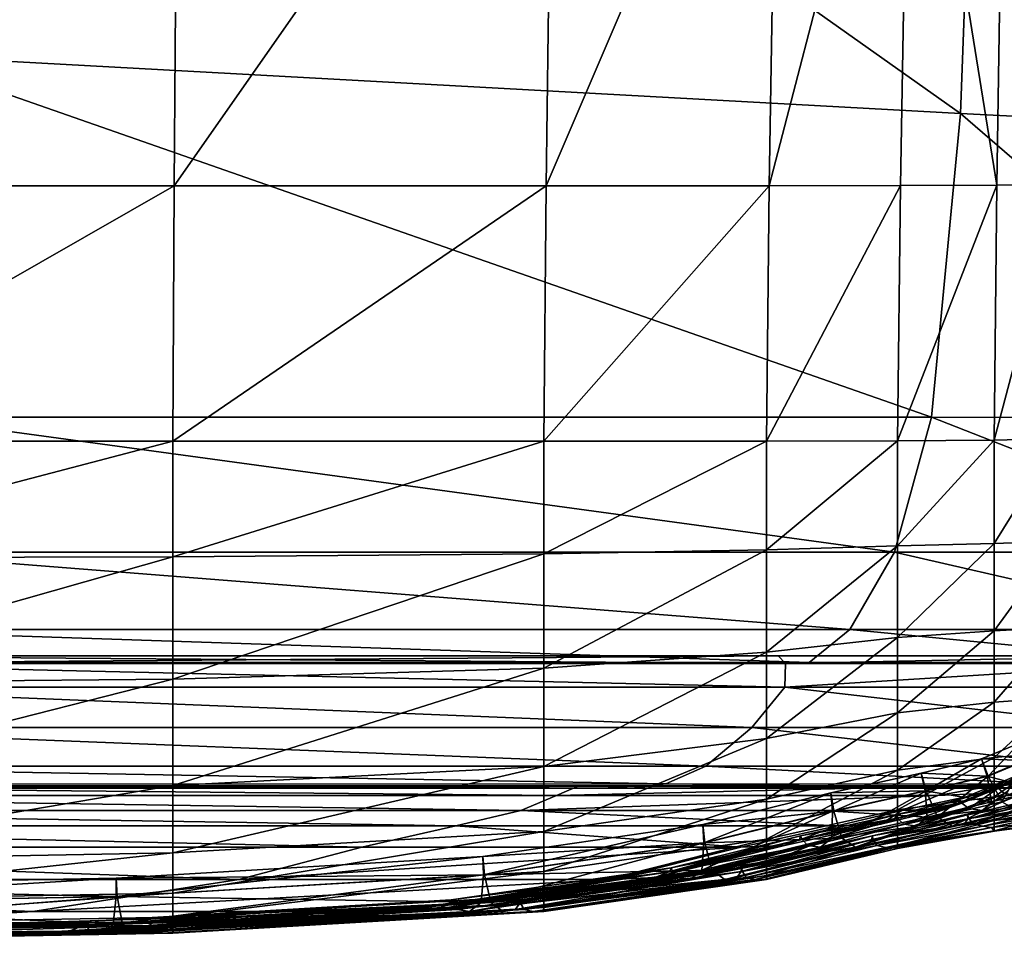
# Model space of a CAD drawing. Header units: millimetres. Extents: x 2387 to 13955, y -4964 to 364.
# Tile 697 of 1056: x 2495 to 2517, y -365 to -345. Entities that reach past the tile are written whole.
import ezdxf

# ---------------------------------------------------------------- set-up
doc = ezdxf.new("R2010")
doc.units = ezdxf.units.MM
doc.header["$MEASUREMENT"] = 0
doc.layers.add('Predefinito', color=7, linetype='Continuous', true_color=0x000000)

# ---------------------------------------------------------------- blocks, each defined once
blk = doc.blocks.new('Blocco 09')
at = {"layer": 'Predefinito'}
for points in [[(-921.744, -595.86, 558.749), (-919.691, -612.947, 544.564), (-895.737, -614.261, 469.967)], [(-895.737, -614.261, 469.967), (-895.247, -601.114, 473.503), (-921.744, -595.86, 558.749)], [(-895.247, -601.114, 473.503), (-895.737, -614.261, 469.967), (-887.032, -614.699, 440.649)], [(-887.032, -614.699, 440.649), (-886.151, -602.865, 440.638), (-895.247, -601.114, 473.503)], [(-913.329, -603.706, 12.172), (-913.417, -615.883, 12.262), (-923.453, -615.883, 12.262)], [(-923.453, -615.883, 12.262), (-923.446, -603.706, 12.172), (-913.329, -603.706, 12.172)], [(-913.417, -615.883, 12.262), (-913.329, -603.706, 12.172), (-904.898, -603.706, 12.172)], [(-904.898, -603.706, 12.172), (-905.054, -615.883, 12.262), (-913.417, -615.883, 12.262)], [(-899.839, -603.706, 12.172), (-900.036, -615.883, 12.262), (-905.054, -615.883, 12.262)], [(-905.054, -615.883, 12.262), (-904.898, -603.706, 12.172), (-899.839, -603.706, 12.172)], [(-900.036, -615.883, 12.262), (-899.839, -603.706, 12.172), (-896.876, -603.705, 12.211)], [(-896.876, -603.705, 12.211), (-897.083, -615.88, 12.296), (-900.036, -615.883, 12.262)], [(-894.916, -615.871, 12.4), (-897.083, -615.88, 12.296), (-896.876, -603.705, 12.211)], [(-896.876, -603.705, 12.211), (-894.73, -603.701, 12.329), (-894.916, -615.871, 12.4)], [(-893.458, -615.856, 12.572), (-894.916, -615.871, 12.4), (-894.73, -603.701, 12.329)], [(-919.691, -612.947, 544.564), (-919.496, -621.091, 539.929), (-896.39, -621.091, 468.812)], [(-896.39, -621.091, 468.812), (-895.737, -614.261, 469.967), (-919.691, -612.947, 544.564)], [(-895.737, -614.261, 469.967), (-896.39, -621.091, 468.812), (-887.815, -621.092, 440.652)], [(-887.815, -621.092, 440.652), (-887.032, -614.699, 440.649), (-895.737, -614.261, 469.967)], [(-913.417, -615.883, 12.262), (-913.447, -621.625, 12.532), (-923.456, -621.625, 12.532)], [(-923.456, -621.625, 12.532), (-923.453, -615.883, 12.262), (-913.417, -615.883, 12.262)], [(-913.447, -621.625, 12.532), (-913.417, -615.883, 12.262), (-905.054, -615.883, 12.262)], [(-905.054, -615.883, 12.262), (-905.106, -621.625, 12.532), (-913.447, -621.625, 12.532)], [(-900.036, -615.883, 12.262), (-900.101, -621.625, 12.532), (-905.106, -621.625, 12.532)], [(-905.106, -621.625, 12.532), (-905.054, -615.883, 12.262), (-900.036, -615.883, 12.262)], [(-900.101, -621.625, 12.532), (-900.036, -615.883, 12.262), (-897.083, -615.88, 12.296)], [(-897.083, -615.88, 12.296), (-897.152, -621.619, 12.563), (-900.101, -621.625, 12.532)], [(-894.916, -615.871, 12.4), (-894.978, -621.601, 12.654), (-897.152, -621.619, 12.563)], [(-897.152, -621.619, 12.563), (-897.083, -615.88, 12.296), (-894.916, -615.871, 12.4)], [(-894.978, -621.601, 12.654), (-894.916, -615.871, 12.4), (-893.458, -615.856, 12.572)], [(-893.458, -615.856, 12.572), (-893.51, -621.57, 12.811), (-894.978, -621.601, 12.654)], [(-919.496, -621.091, 539.929), (-920.322, -624.12, 540.045), (-897.217, -624.12, 468.841)], [(-897.217, -624.12, 468.841), (-896.39, -621.091, 468.812), (-919.496, -621.091, 539.929)], [(-896.39, -621.091, 468.812), (-897.217, -624.12, 468.841), (-888.642, -624.121, 440.653)], [(-888.642, -624.121, 440.653), (-887.815, -621.092, 440.652), (-896.39, -621.091, 468.812)], [(-894.978, -623.928, 13.18), (-894.978, -621.601, 12.654), (-893.51, -621.57, 12.811)], [(-893.51, -621.57, 12.811), (-893.51, -623.876, 13.322), (-894.978, -623.928, 13.18)], [(-913.447, -621.625, 12.532), (-913.447, -624.225, 13.073), (-923.456, -624.247, 13.073)], [(-923.456, -624.247, 13.073), (-923.456, -621.625, 12.532), (-913.447, -621.625, 12.532)], [(-913.447, -624.225, 13.073), (-913.447, -621.625, 12.532), (-905.106, -621.625, 12.532)], [(-905.106, -621.625, 12.532), (-905.106, -624.164, 13.073), (-913.447, -624.225, 13.073)], [(-900.101, -621.625, 12.532), (-900.101, -624.073, 13.073), (-905.106, -624.164, 13.073)], [(-905.106, -624.164, 13.073), (-905.106, -621.625, 12.532), (-900.101, -621.625, 12.532)], [(-900.101, -624.073, 13.073), (-900.101, -621.625, 12.532), (-897.152, -621.619, 12.563)], [(-897.152, -621.619, 12.563), (-897.152, -623.984, 13.1), (-900.101, -624.073, 13.073)], [(-894.978, -621.601, 12.654), (-894.978, -623.928, 13.18), (-897.152, -623.984, 13.1)], [(-897.152, -623.984, 13.1), (-897.152, -621.619, 12.563), (-894.978, -621.601, 12.654)], [(-900.101, -626.372, 13.974), (-900.101, -624.073, 13.073), (-897.152, -623.984, 13.1)], [(-897.152, -623.984, 13.1), (-897.152, -626.041, 13.997), (-900.101, -626.372, 13.974)], [(-894.978, -623.928, 13.18), (-894.978, -625.892, 14.068), (-897.152, -626.041, 13.997)], [(-897.152, -626.041, 13.997), (-897.152, -623.984, 13.1), (-894.978, -623.928, 13.18)], [(-894.978, -625.892, 14.068), (-894.978, -623.928, 13.18), (-893.51, -623.876, 13.322)], [(-893.51, -623.876, 13.322), (-893.51, -625.813, 14.192), (-894.978, -625.892, 14.068)], [(-913.447, -624.225, 13.073), (-913.447, -626.977, 13.974), (-923.456, -627.068, 13.974)], [(-923.456, -627.068, 13.974), (-923.456, -624.247, 13.073), (-913.447, -624.225, 13.073)], [(-920.322, -624.12, 540.045), (-921.332, -625.864, 540.111), (-898.226, -625.864, 468.858)], [(-898.226, -625.864, 468.858), (-897.217, -624.12, 468.841), (-920.322, -624.12, 540.045)], [(-913.447, -626.977, 13.974), (-913.447, -624.225, 13.073), (-905.106, -624.164, 13.073)], [(-905.106, -624.164, 13.073), (-905.106, -626.734, 13.974), (-913.447, -626.977, 13.974)], [(-900.101, -624.073, 13.073), (-900.101, -626.372, 13.974), (-905.106, -626.734, 13.974)], [(-905.106, -626.734, 13.974), (-905.106, -624.164, 13.073), (-900.101, -624.073, 13.073)], [(-897.217, -624.12, 468.841), (-898.226, -625.864, 468.858), (-889.651, -625.865, 440.653)], [(-889.651, -625.865, 440.653), (-888.642, -624.121, 440.653), (-897.217, -624.12, 468.841)], [(-921.332, -625.864, 540.111), (-922.244, -626.605, 540.13), (-899.138, -626.605, 468.849)], [(-899.138, -626.605, 468.849), (-898.226, -625.864, 468.858), (-921.332, -625.864, 540.111)], [(-898.226, -625.864, 468.858), (-899.138, -626.605, 468.849), (-890.562, -626.607, 440.637)], [(-890.562, -626.607, 440.637), (-889.651, -625.865, 440.653), (-898.226, -625.864, 468.858)], [(-894.978, -625.892, 14.068), (-894.978, -627.494, 15.314), (-897.152, -627.738, 15.255)], [(-897.152, -627.738, 15.255), (-897.152, -626.041, 13.997), (-894.978, -625.892, 14.068)], [(-894.978, -627.494, 15.314), (-894.978, -625.892, 14.068), (-893.51, -625.813, 14.192)], [(-893.51, -625.813, 14.192), (-893.51, -627.39, 15.418), (-894.978, -627.494, 15.314)], [(-900.101, -628.311, 15.236), (-900.101, -626.372, 13.974), (-897.152, -626.041, 13.997)], [(-897.152, -626.041, 13.997), (-897.152, -627.738, 15.255), (-900.101, -628.311, 15.236)], [(-922.775, -626.625, 540.103), (-922.946, -626.454, 540.078), (-899.838, -626.456, 468.771)], [(-922.946, -626.454, 540.078), (-922.775, -626.625, 540.103), (-899.668, -626.626, 468.803)], [(-899.668, -626.626, 468.803), (-899.838, -626.456, 468.771), (-922.946, -626.454, 540.078)], [(-899.838, -626.456, 468.771), (-899.668, -626.626, 468.803), (-922.775, -626.625, 540.103)], [(-900.101, -626.372, 13.974), (-900.101, -628.311, 15.236), (-905.106, -628.944, 15.236)], [(-905.106, -628.944, 15.236), (-905.106, -626.734, 13.974), (-900.101, -626.372, 13.974)], [(-899.668, -626.626, 468.803), (-899.838, -626.456, 468.771), (-891.263, -626.457, 440.557)], [(-891.263, -626.457, 440.557), (-899.838, -626.456, 468.771), (-899.668, -626.626, 468.803)], [(-891.263, -626.457, 440.557), (-891.093, -626.627, 440.589), (-899.668, -626.626, 468.803)], [(-899.668, -626.626, 468.803), (-891.093, -626.627, 440.589), (-891.263, -626.457, 440.557)], [(-922.775, -626.625, 540.103), (-922.794, -627.156, 540.151), (-899.688, -627.156, 468.855)], [(-922.244, -626.605, 540.13), (-922.775, -626.625, 540.103), (-899.668, -626.626, 468.803)], [(-899.688, -627.156, 468.855), (-899.668, -626.626, 468.803), (-922.775, -626.625, 540.103)], [(-899.668, -626.626, 468.803), (-899.138, -626.605, 468.849), (-922.244, -626.605, 540.13)], [(-891.093, -626.627, 440.589), (-899.668, -626.626, 468.803), (-899.688, -627.156, 468.855)], [(-899.688, -627.156, 468.855), (-891.113, -627.158, 440.637), (-891.093, -626.627, 440.589)], [(-899.138, -626.605, 468.849), (-899.668, -626.626, 468.803), (-891.093, -626.627, 440.589)], [(-891.093, -626.627, 440.589), (-890.562, -626.607, 440.637), (-899.138, -626.605, 468.849)], [(-913.447, -629.369, 15.236), (-913.447, -626.977, 13.974), (-905.106, -626.734, 13.974)], [(-905.106, -626.734, 13.974), (-905.106, -628.944, 15.236), (-913.447, -629.369, 15.236)], [(-913.447, -626.977, 13.974), (-913.447, -629.369, 15.236), (-923.456, -629.529, 15.236)], [(-923.456, -629.529, 15.236), (-923.456, -627.068, 13.974), (-913.447, -626.977, 13.974)], [(-922.794, -627.156, 540.151), (-923.535, -628.067, 540.195), (-900.429, -628.067, 468.879)], [(-900.429, -628.067, 468.879), (-899.688, -627.156, 468.855), (-922.794, -627.156, 540.151)], [(-899.688, -627.156, 468.855), (-900.429, -628.067, 468.879), (-891.854, -628.069, 440.654)], [(-891.854, -628.069, 440.654), (-891.113, -627.158, 440.637), (-899.688, -627.156, 468.855)], [(-894.978, -627.494, 15.314), (-894.978, -628.741, 16.917), (-897.152, -629.022, 16.873)], [(-897.152, -629.022, 16.873), (-897.152, -627.738, 15.255), (-894.978, -627.494, 15.314)], [(-894.978, -628.741, 16.917), (-894.978, -627.494, 15.314), (-893.51, -627.39, 15.418)], [(-893.51, -627.39, 15.418), (-893.51, -628.616, 16.996), (-894.978, -628.741, 16.917)], [(-900.101, -629.678, 16.858), (-900.101, -628.311, 15.236), (-897.152, -627.738, 15.255)], [(-897.152, -627.738, 15.255), (-897.152, -629.022, 16.873), (-900.101, -629.678, 16.858)], [(-923.535, -628.067, 540.195), (-924.57, -628.935, 540.228), (-901.464, -628.935, 468.887)], [(-901.464, -628.935, 468.887), (-900.429, -628.067, 468.879), (-923.535, -628.067, 540.195)], [(-900.429, -628.067, 468.879), (-901.464, -628.935, 468.887), (-892.889, -628.937, 440.654)], [(-892.889, -628.937, 440.654), (-891.854, -628.069, 440.654), (-900.429, -628.067, 468.879)], [(-900.101, -628.311, 15.236), (-900.101, -629.678, 16.858), (-905.106, -630.402, 16.858)], [(-905.106, -630.402, 16.858), (-905.106, -628.944, 15.236), (-900.101, -628.311, 15.236)], [(-895.263, -628.77, 426.632), (-894.412, -628.418, 426.633), (-894.304, -628.811, 426.753)], [(-894.412, -628.418, 426.633), (-895.263, -628.77, 426.632), (-895.115, -629.158, 426.543)], [(-895.115, -629.158, 426.543), (-894.279, -628.812, 426.543), (-894.412, -628.418, 426.633)], [(-894.978, -629.628, 18.88), (-894.978, -628.741, 16.917), (-893.51, -628.616, 16.996)], [(-893.51, -628.616, 16.996), (-893.51, -629.487, 18.933), (-894.978, -629.628, 18.88)], [(-894.978, -628.741, 16.917), (-894.978, -629.628, 18.88), (-897.152, -629.92, 18.851)], [(-897.152, -629.92, 18.851), (-897.152, -629.022, 16.873), (-894.978, -628.741, 16.917)], [(-895.263, -628.77, 426.632), (-896.621, -629.093, 426.646), (-896.508, -629.49, 426.553)], [(-896.621, -629.093, 426.646), (-895.263, -628.77, 426.632), (-895.139, -629.158, 426.754)], [(-896.508, -629.49, 426.553), (-895.115, -629.158, 426.543), (-895.263, -628.77, 426.632)], [(-894.304, -628.811, 426.753), (-895.139, -629.158, 426.754), (-895.263, -628.77, 426.632)], [(-895.139, -629.158, 426.754), (-894.304, -628.811, 426.753), (-894.225, -629.401, 427.646)], [(-894.279, -628.812, 426.543), (-895.115, -629.158, 426.543), (-894.809, -629.74, 425.695)], [(-894.809, -629.74, 425.695), (-893.996, -629.402, 425.692), (-894.279, -628.812, 426.543)], [(-924.57, -628.935, 540.228), (-925.473, -629.336, 540.243), (-902.363, -629.335, 468.891)], [(-902.363, -629.335, 468.891), (-901.464, -628.935, 468.887), (-924.57, -628.935, 540.228)], [(-913.447, -630.887, 16.858), (-913.447, -629.369, 15.236), (-905.106, -628.944, 15.236)], [(-905.106, -628.944, 15.236), (-905.106, -630.402, 16.858), (-913.447, -630.887, 16.858)], [(-901.464, -628.935, 468.887), (-902.363, -629.335, 468.891), (-893.789, -629.337, 440.655)], [(-893.789, -629.337, 440.655), (-892.889, -628.937, 440.654), (-901.464, -628.935, 468.887)], [(-900.101, -630.579, 18.841), (-900.101, -629.678, 16.858), (-897.152, -629.022, 16.873)], [(-897.152, -629.022, 16.873), (-897.152, -629.92, 18.851), (-900.101, -630.579, 18.841)], [(-896.621, -629.093, 426.646), (-898.654, -629.536, 426.664), (-898.587, -629.943, 426.565)], [(-898.654, -629.536, 426.664), (-896.621, -629.093, 426.646), (-896.532, -629.49, 426.763)], [(-898.587, -629.943, 426.565), (-896.508, -629.49, 426.553), (-896.621, -629.093, 426.646)], [(-895.139, -629.158, 426.754), (-896.532, -629.49, 426.763), (-896.621, -629.093, 426.646)], [(-925.473, -629.336, 540.243), (-926.242, -629.431, 540.246), (-903.13, -629.43, 468.89)], [(-903.13, -629.43, 468.89), (-902.363, -629.335, 468.891), (-925.473, -629.336, 540.243)], [(-902.363, -629.335, 468.891), (-903.13, -629.43, 468.89), (-894.556, -629.432, 440.653)], [(-894.556, -629.432, 440.653), (-893.789, -629.337, 440.655), (-902.363, -629.335, 468.891)], [(-896.532, -629.49, 426.763), (-895.139, -629.158, 426.754), (-895.038, -629.739, 427.65)], [(-895.115, -629.158, 426.543), (-896.508, -629.49, 426.553), (-896.255, -630.084, 425.699)], [(-896.255, -630.084, 425.699), (-894.809, -629.74, 425.695), (-895.115, -629.158, 426.543)], [(-896.244, -629.593, 440.646), (-895.264, -629.552, 435.59), (-894.758, -629.334, 435.587)], [(-894.758, -629.334, 435.587), (-895.741, -629.375, 440.642), (-896.244, -629.593, 440.646)], [(-895.192, -629.383, 440.647), (-895.741, -629.375, 440.642), (-894.758, -629.334, 435.587)], [(-894.758, -629.334, 435.587), (-895.264, -629.552, 435.59), (-894.947, -629.428, 433.777)], [(-894.758, -629.334, 435.587), (-894.207, -629.341, 435.592), (-895.192, -629.383, 440.647)], [(-894.556, -629.432, 440.653), (-895.192, -629.383, 440.647), (-894.207, -629.341, 435.592)], [(-894.225, -629.401, 427.646), (-895.038, -629.739, 427.65), (-895.139, -629.158, 426.754)], [(-894.947, -629.428, 433.777), (-894.429, -629.206, 433.776), (-894.758, -629.334, 435.587)], [(-894.429, -629.206, 433.776), (-894.947, -629.428, 433.777), (-894.94, -629.345, 433.588)], [(-894.94, -629.345, 433.588), (-894.413, -629.121, 433.589), (-894.429, -629.206, 433.776)], [(-894.413, -629.121, 433.589), (-894.94, -629.345, 433.588), (-894.889, -629.428, 433.407)], [(-894.889, -629.428, 433.407), (-894.371, -629.206, 433.407), (-894.413, -629.121, 433.589)], [(-894.371, -629.206, 433.407), (-894.889, -629.428, 433.407), (-894.742, -629.553, 432.482)], [(-894.207, -629.341, 435.592), (-894.758, -629.334, 435.587), (-894.429, -629.206, 433.776)], [(-927.421, -629.374, 540.237), (-927.921, -629.591, 540.248), (-904.819, -629.592, 468.885)], [(-926.876, -629.382, 540.24), (-927.421, -629.374, 540.237), (-904.316, -629.374, 468.879)], [(-904.819, -629.592, 468.885), (-904.316, -629.374, 468.879), (-927.421, -629.374, 540.237)], [(-904.316, -629.374, 468.879), (-903.767, -629.382, 468.883), (-926.876, -629.382, 540.24)], [(-926.242, -629.431, 540.246), (-926.876, -629.382, 540.24), (-903.767, -629.382, 468.883)], [(-903.767, -629.382, 468.883), (-903.13, -629.43, 468.89), (-926.242, -629.431, 540.246)], [(-913.447, -629.369, 15.236), (-913.447, -630.887, 16.858), (-923.456, -631.07, 16.858)], [(-923.456, -631.07, 16.858), (-923.456, -629.529, 15.236), (-913.447, -629.369, 15.236)], [(-895.741, -629.375, 440.642), (-904.316, -629.374, 468.879), (-904.819, -629.592, 468.885)], [(-904.819, -629.592, 468.885), (-896.244, -629.593, 440.646), (-895.741, -629.375, 440.642)], [(-903.767, -629.382, 468.883), (-904.316, -629.374, 468.879), (-895.741, -629.375, 440.642)], [(-895.741, -629.375, 440.642), (-895.192, -629.383, 440.647), (-903.767, -629.382, 468.883)], [(-903.13, -629.43, 468.89), (-903.767, -629.382, 468.883), (-895.192, -629.383, 440.647)], [(-895.192, -629.383, 440.647), (-894.556, -629.432, 440.653), (-903.13, -629.43, 468.89)], [(-901.508, -630.657, 426.783), (-901.531, -630.245, 426.673), (-898.654, -629.536, 426.664)], [(-898.587, -629.943, 426.565), (-898.654, -629.536, 426.664), (-901.531, -630.245, 426.673)], [(-898.654, -629.536, 426.664), (-898.612, -629.943, 426.775), (-901.508, -630.657, 426.783)], [(-896.532, -629.49, 426.763), (-898.612, -629.943, 426.775), (-898.654, -629.536, 426.664)], [(-898.612, -629.943, 426.775), (-896.532, -629.49, 426.763), (-896.483, -630.084, 427.653)], [(-896.508, -629.49, 426.553), (-898.587, -629.943, 426.565), (-898.405, -630.555, 425.702)], [(-898.405, -630.555, 425.702), (-896.255, -630.084, 425.699), (-896.508, -629.49, 426.553)], [(-895.264, -629.552, 435.59), (-896.244, -629.593, 440.646), (-897.052, -629.93, 440.653)], [(-897.052, -629.93, 440.653), (-896.072, -629.889, 435.596), (-895.264, -629.552, 435.59)], [(-895.038, -629.739, 427.65), (-896.483, -630.084, 427.653), (-896.532, -629.49, 426.763)], [(-895.264, -629.552, 435.59), (-896.072, -629.889, 435.596), (-895.76, -629.767, 433.781)], [(-895.76, -629.767, 433.781), (-894.947, -629.428, 433.777), (-895.264, -629.552, 435.59)], [(-894.947, -629.428, 433.777), (-895.76, -629.767, 433.781), (-895.756, -629.685, 433.592)], [(-895.756, -629.685, 433.592), (-894.94, -629.345, 433.588), (-894.947, -629.428, 433.777)], [(-894.94, -629.345, 433.588), (-895.756, -629.685, 433.592), (-895.702, -629.767, 433.412)], [(-895.702, -629.767, 433.412), (-894.889, -629.428, 433.407), (-894.94, -629.345, 433.588)], [(-894.889, -629.428, 433.407), (-895.702, -629.767, 433.412), (-895.55, -629.89, 432.487)], [(-895.55, -629.89, 432.487), (-894.742, -629.553, 432.482), (-894.889, -629.428, 433.407)], [(-894.742, -629.553, 432.482), (-895.55, -629.89, 432.487), (-895.251, -629.932, 430.063)], [(-895.251, -629.932, 430.063), (-894.445, -629.596, 430.059), (-894.742, -629.553, 432.482)], [(-895.038, -629.739, 427.65), (-894.225, -629.401, 427.646), (-894.445, -629.596, 430.059)], [(-894.978, -630.154, 21.208), (-894.978, -629.628, 18.88), (-893.51, -629.487, 18.933)], [(-893.51, -629.487, 18.933), (-893.51, -629.998, 21.239), (-894.978, -630.154, 21.208)], [(-893.996, -629.402, 425.692), (-894.809, -629.74, 425.695), (-894.459, -629.935, 423.297)], [(-927.921, -629.591, 540.248), (-928.727, -629.928, 540.264), (-905.627, -629.929, 468.895)], [(-905.627, -629.929, 468.895), (-904.819, -629.592, 468.885), (-927.921, -629.591, 540.248)], [(-896.244, -629.593, 440.646), (-904.819, -629.592, 468.885), (-905.627, -629.929, 468.895)], [(-905.627, -629.929, 468.895), (-897.052, -629.93, 440.653), (-896.244, -629.593, 440.646)], [(-900.101, -629.678, 16.858), (-900.101, -630.579, 18.841), (-905.106, -631.303, 18.841)], [(-905.106, -631.303, 18.841), (-905.106, -630.402, 16.858), (-900.101, -629.678, 16.858)], [(-897.207, -630.113, 433.786), (-895.76, -629.767, 433.781), (-896.072, -629.889, 435.596)], [(-895.76, -629.767, 433.781), (-897.207, -630.113, 433.786), (-897.195, -630.029, 433.597)], [(-897.195, -630.029, 433.597), (-895.756, -629.685, 433.592), (-895.76, -629.767, 433.781)], [(-895.756, -629.685, 433.592), (-897.195, -630.029, 433.597), (-897.149, -630.113, 433.416)], [(-894.978, -629.628, 18.88), (-894.978, -630.154, 21.208), (-897.152, -630.457, 21.19)], [(-897.152, -630.457, 21.19), (-897.152, -629.92, 18.851), (-894.978, -629.628, 18.88)], [(-897.149, -630.113, 433.416), (-895.702, -629.767, 433.412), (-895.756, -629.685, 433.592)], [(-895.702, -629.767, 433.412), (-897.149, -630.113, 433.416), (-897.008, -630.239, 432.489)], [(-897.008, -630.239, 432.489), (-895.55, -629.89, 432.487), (-895.702, -629.767, 433.412)], [(-896.483, -630.084, 427.653), (-895.038, -629.739, 427.65), (-895.251, -629.932, 430.063)], [(-894.809, -629.74, 425.695), (-896.255, -630.084, 425.699), (-895.923, -630.283, 423.299)], [(-895.923, -630.283, 423.299), (-894.459, -629.935, 423.297), (-894.809, -629.74, 425.695)], [(-895.576, -630.032, 419.751), (-894.134, -629.69, 419.748), (-894.124, -629.772, 419.935)], [(-894.134, -629.69, 419.748), (-895.576, -630.032, 419.751), (-895.544, -630.116, 419.568)], [(-894.124, -629.772, 419.935), (-895.573, -630.116, 419.938), (-895.576, -630.032, 419.751)], [(-895.573, -630.116, 419.938), (-894.124, -629.772, 419.935), (-894.19, -629.895, 420.871)], [(-895.544, -630.116, 419.568), (-894.095, -629.772, 419.566), (-894.134, -629.69, 419.748)], [(-894.095, -629.772, 419.566), (-895.544, -630.116, 419.568), (-895.442, -630.242, 417.731)], [(-895.442, -630.242, 417.731), (-893.981, -629.897, 417.729), (-894.095, -629.772, 419.566)], [(-894.445, -629.596, 430.059), (-895.251, -629.932, 430.063), (-895.038, -629.739, 427.65)], [(-928.727, -629.928, 540.264), (-930.189, -630.279, 540.279), (-907.087, -630.28, 468.9)], [(-907.087, -630.28, 468.9), (-905.627, -629.929, 468.895), (-928.727, -629.928, 540.264)], [(-905.627, -629.929, 468.895), (-907.087, -630.28, 468.9), (-898.512, -630.28, 440.655)], [(-898.512, -630.28, 440.655), (-897.052, -629.93, 440.653), (-905.627, -629.929, 468.895)], [(-901.555, -631.274, 427.662), (-901.508, -630.657, 426.783), (-898.612, -629.943, 426.775)], [(-898.612, -629.943, 426.775), (-898.632, -630.555, 427.657), (-901.555, -631.274, 427.662)], [(-901.531, -630.245, 426.673), (-901.484, -630.657, 426.573), (-898.587, -629.943, 426.565)], [(-898.405, -630.555, 425.702), (-898.587, -629.943, 426.565), (-901.484, -630.657, 426.573)], [(-900.101, -631.12, 21.184), (-900.101, -630.579, 18.841), (-897.152, -629.92, 18.851)], [(-897.152, -629.92, 18.851), (-897.152, -630.457, 21.19), (-900.101, -631.12, 21.184)], [(-896.483, -630.084, 427.653), (-898.632, -630.555, 427.657), (-898.612, -629.943, 426.775)], [(-897.052, -629.93, 440.653), (-898.512, -630.28, 440.655), (-897.53, -630.238, 435.599)], [(-897.53, -630.238, 435.599), (-896.072, -629.889, 435.596), (-897.052, -629.93, 440.653)], [(-896.072, -629.889, 435.596), (-897.53, -630.238, 435.599), (-897.207, -630.113, 433.786)], [(-895.55, -629.89, 432.487), (-897.008, -630.239, 432.489), (-896.714, -630.281, 430.065)], [(-896.714, -630.281, 430.065), (-895.251, -629.932, 430.063), (-895.55, -629.89, 432.487)], [(-895.251, -629.932, 430.063), (-896.714, -630.281, 430.065), (-896.483, -630.084, 427.653)], [(-894.459, -629.935, 423.297), (-895.923, -630.283, 423.299), (-895.65, -630.241, 420.872)], [(-895.65, -630.241, 420.872), (-894.19, -629.895, 420.871), (-894.459, -629.935, 423.297)], [(-894.19, -629.895, 420.871), (-895.65, -630.241, 420.872), (-895.573, -630.116, 419.938)], [(-893.767, -629.942, 412.582), (-893.981, -629.897, 417.729), (-895.442, -630.242, 417.731)], [(-895.442, -630.242, 417.731), (-895.232, -630.287, 412.583), (-893.767, -629.942, 412.582)], [(-893.57, -629.994, 359.723), (-893.767, -629.942, 412.582), (-895.232, -630.287, 412.583)], [(-895.232, -630.287, 412.583), (-895.036, -630.315, 359.722), (-893.57, -629.994, 359.723)], [(-893.507, -630.138, 214.754), (-893.57, -629.994, 359.723), (-895.036, -630.315, 359.722)], [(-894.976, -630.387, 70.847), (-894.978, -630.154, 21.208), (-893.51, -629.998, 21.239)], [(-893.51, -629.998, 21.239), (-893.51, -630.199, 70.862), (-894.976, -630.387, 70.847)], [(-899.355, -630.586, 433.791), (-897.207, -630.113, 433.786), (-897.53, -630.238, 435.599)], [(-897.207, -630.113, 433.786), (-899.355, -630.586, 433.791), (-899.334, -630.5, 433.604)], [(-899.334, -630.5, 433.604), (-897.195, -630.029, 433.597), (-897.207, -630.113, 433.786)], [(-897.195, -630.029, 433.597), (-899.334, -630.5, 433.604), (-899.297, -630.586, 433.421)], [(-899.297, -630.586, 433.421), (-897.149, -630.113, 433.416), (-897.195, -630.029, 433.597)], [(-897.149, -630.113, 433.416), (-899.297, -630.586, 433.421), (-899.172, -630.716, 432.491)], [(-899.172, -630.716, 432.491), (-897.008, -630.239, 432.489), (-897.149, -630.113, 433.416)], [(-898.632, -630.555, 427.657), (-896.483, -630.084, 427.653), (-896.714, -630.281, 430.065)], [(-896.255, -630.084, 425.699), (-898.405, -630.555, 425.702), (-898.098, -630.759, 423.299)], [(-898.098, -630.759, 423.299), (-895.923, -630.283, 423.299), (-896.255, -630.084, 425.699)], [(-897.731, -630.587, 419.94), (-895.573, -630.116, 419.938), (-895.65, -630.241, 420.872)], [(-895.573, -630.116, 419.938), (-897.731, -630.587, 419.94), (-897.724, -630.501, 419.754)], [(-897.724, -630.501, 419.754), (-895.576, -630.032, 419.751), (-895.573, -630.116, 419.938)], [(-895.576, -630.032, 419.751), (-897.724, -630.501, 419.754), (-897.702, -630.587, 419.57)], [(-897.702, -630.587, 419.57), (-895.544, -630.116, 419.568), (-895.576, -630.032, 419.751)], [(-895.544, -630.116, 419.568), (-897.702, -630.587, 419.57), (-897.615, -630.717, 417.731)], [(-897.615, -630.717, 417.731), (-895.442, -630.242, 417.731), (-895.544, -630.116, 419.568)], [(-894.978, -630.154, 21.208), (-894.976, -630.387, 70.847), (-897.152, -630.718, 70.838)], [(-897.152, -630.718, 70.838), (-897.152, -630.457, 21.19), (-894.978, -630.154, 21.208)], [(-895.036, -630.315, 359.722), (-894.973, -630.395, 214.748), (-893.507, -630.138, 214.754)], [(-894.973, -630.395, 214.748), (-894.976, -630.387, 70.847), (-893.51, -630.199, 70.862)], [(-893.51, -630.199, 70.862), (-893.507, -630.138, 214.754), (-894.973, -630.395, 214.748)], [(-930.189, -630.279, 540.279), (-932.175, -630.758, 540.291), (-909.2, -630.759, 468.906)], [(-909.2, -630.759, 468.906), (-907.087, -630.28, 468.9), (-930.189, -630.279, 540.279)], [(-913.447, -631.788, 18.841), (-913.447, -630.887, 16.858), (-905.106, -630.402, 16.858)], [(-905.106, -630.402, 16.858), (-905.106, -631.303, 18.841), (-913.447, -631.788, 18.841)], [(-907.087, -630.28, 468.9), (-909.2, -630.759, 468.906), (-900.672, -630.759, 440.658)], [(-900.672, -630.759, 440.658), (-898.512, -630.28, 440.655), (-907.087, -630.28, 468.9)], [(-906.464, -631.381, 426.791), (-906.48, -630.969, 426.683), (-901.531, -630.245, 426.673)], [(-901.484, -630.657, 426.573), (-901.531, -630.245, 426.673), (-906.48, -630.969, 426.683)], [(-901.531, -630.245, 426.673), (-901.508, -630.657, 426.783), (-906.464, -631.381, 426.791)], [(-898.512, -630.28, 440.655), (-900.672, -630.759, 440.658), (-899.691, -630.716, 435.602)], [(-899.691, -630.716, 435.602), (-897.53, -630.238, 435.599), (-898.512, -630.28, 440.655)], [(-897.53, -630.238, 435.599), (-899.691, -630.716, 435.602), (-899.355, -630.586, 433.791)], [(-897.008, -630.239, 432.489), (-899.172, -630.716, 432.491), (-898.884, -630.759, 430.066)], [(-898.884, -630.759, 430.066), (-896.714, -630.281, 430.065), (-897.008, -630.239, 432.489)], [(-896.714, -630.281, 430.065), (-898.884, -630.759, 430.066), (-898.632, -630.555, 427.657)], [(-895.923, -630.283, 423.299), (-898.098, -630.759, 423.299), (-897.822, -630.716, 420.873)], [(-897.822, -630.716, 420.873), (-895.65, -630.241, 420.872), (-895.923, -630.283, 423.299)], [(-895.65, -630.241, 420.872), (-897.822, -630.716, 420.873), (-897.731, -630.587, 419.94)], [(-895.232, -630.287, 412.583), (-895.442, -630.242, 417.731), (-897.615, -630.717, 417.731)], [(-897.615, -630.717, 417.731), (-897.411, -630.76, 412.583), (-895.232, -630.287, 412.583)], [(-895.036, -630.315, 359.722), (-895.232, -630.287, 412.583), (-897.411, -630.76, 412.583)], [(-897.411, -630.76, 412.583), (-897.216, -630.767, 359.721), (-895.036, -630.315, 359.722)], [(-894.973, -630.395, 214.748), (-895.036, -630.315, 359.722), (-897.216, -630.767, 359.721)], [(-897.216, -630.767, 359.721), (-897.151, -630.787, 214.744), (-894.973, -630.395, 214.748)], [(-897.151, -630.787, 214.744), (-897.152, -630.718, 70.838), (-894.976, -630.387, 70.847)], [(-894.976, -630.387, 70.847), (-894.973, -630.395, 214.748), (-897.151, -630.787, 214.744)], [(-901.508, -630.657, 426.783), (-901.555, -631.274, 427.662), (-906.519, -631.998, 427.67)], [(-906.519, -631.998, 427.67), (-906.464, -631.381, 426.791), (-901.508, -630.657, 426.783)], [(-906.48, -630.969, 426.683), (-906.44, -631.381, 426.581), (-901.484, -630.657, 426.573)], [(-901.33, -631.274, 425.706), (-901.484, -630.657, 426.573), (-906.44, -631.381, 426.581)], [(-900.101, -630.579, 18.841), (-900.101, -631.12, 21.184), (-905.106, -631.844, 21.184)], [(-905.106, -631.844, 21.184), (-905.106, -631.303, 18.841), (-900.101, -630.579, 18.841)], [(-902.607, -631.437, 435.608), (-902.27, -631.306, 433.797), (-899.355, -630.586, 433.791)], [(-899.355, -630.586, 433.791), (-899.691, -630.716, 435.602), (-902.607, -631.437, 435.608)], [(-902.27, -631.306, 433.797), (-902.245, -631.219, 433.611), (-899.334, -630.5, 433.604)], [(-899.334, -630.5, 433.604), (-899.355, -630.586, 433.791), (-902.27, -631.306, 433.797)], [(-899.297, -630.586, 433.421), (-899.334, -630.5, 433.604), (-902.245, -631.219, 433.611)], [(-902.245, -631.219, 433.611), (-902.213, -631.306, 433.427), (-899.297, -630.586, 433.421)], [(-899.172, -630.716, 432.491), (-899.297, -630.586, 433.421), (-902.213, -631.306, 433.427)], [(-901.813, -631.48, 430.071), (-901.555, -631.274, 427.662), (-898.632, -630.555, 427.657)], [(-898.632, -630.555, 427.657), (-898.884, -630.759, 430.066), (-901.813, -631.48, 430.071)], [(-901.484, -630.657, 426.573), (-901.33, -631.274, 425.706), (-898.405, -630.555, 425.702)], [(-898.098, -630.759, 423.299), (-898.405, -630.555, 425.702), (-901.33, -631.274, 425.706)], [(-900.763, -631.437, 420.875), (-900.667, -631.306, 419.942), (-897.731, -630.587, 419.94)], [(-897.731, -630.587, 419.94), (-897.822, -630.716, 420.873), (-900.763, -631.437, 420.875)], [(-900.667, -631.306, 419.942), (-900.657, -631.219, 419.756), (-897.724, -630.501, 419.754)], [(-897.724, -630.501, 419.754), (-897.731, -630.587, 419.94), (-900.667, -631.306, 419.942)], [(-897.702, -630.587, 419.57), (-897.724, -630.501, 419.754), (-900.657, -631.219, 419.756)], [(-900.657, -631.219, 419.756), (-900.639, -631.306, 419.572), (-897.702, -630.587, 419.57)], [(-897.615, -630.717, 417.731), (-897.702, -630.587, 419.57), (-900.639, -631.306, 419.572)], [(-900.101, -631.39, 70.835), (-900.101, -631.12, 21.184), (-897.152, -630.457, 21.19)], [(-897.152, -630.457, 21.19), (-897.152, -630.718, 70.838), (-900.101, -631.39, 70.835)], [(-932.175, -630.758, 540.291), (-934.549, -631.48, 540.301), (-911.965, -631.48, 468.917)], [(-911.965, -631.48, 468.917), (-909.2, -630.759, 468.906), (-932.175, -630.758, 540.291)], [(-913.447, -630.887, 16.858), (-913.447, -631.788, 18.841), (-923.456, -631.971, 18.841)], [(-923.456, -631.971, 18.841), (-923.456, -631.07, 16.858), (-913.447, -630.887, 16.858)], [(-911.965, -631.48, 468.917), (-903.578, -631.48, 440.667), (-900.672, -630.759, 440.658)], [(-900.672, -630.759, 440.658), (-909.2, -630.759, 468.906), (-911.965, -631.48, 468.917)], [(-903.578, -631.48, 440.667), (-902.607, -631.437, 435.608), (-899.691, -630.716, 435.602)], [(-899.691, -630.716, 435.602), (-900.672, -630.759, 440.658), (-903.578, -631.48, 440.667)], [(-902.213, -631.306, 433.427), (-902.095, -631.437, 432.497), (-899.172, -630.716, 432.491)], [(-898.884, -630.759, 430.066), (-899.172, -630.716, 432.491), (-902.095, -631.437, 432.497)], [(-902.095, -631.437, 432.497), (-901.813, -631.48, 430.071), (-898.884, -630.759, 430.066)], [(-901.33, -631.274, 425.706), (-901.037, -631.48, 423.302), (-898.098, -630.759, 423.299)], [(-901.037, -631.48, 423.302), (-900.763, -631.437, 420.875), (-897.822, -630.716, 420.873)], [(-897.822, -630.716, 420.873), (-898.098, -630.759, 423.299), (-901.037, -631.48, 423.302)], [(-900.639, -631.306, 419.572), (-900.558, -631.437, 417.733), (-897.615, -630.717, 417.731)], [(-897.411, -630.76, 412.583), (-897.615, -630.717, 417.731), (-900.558, -631.437, 417.733)], [(-900.558, -631.437, 417.733), (-900.359, -631.48, 412.583), (-897.411, -630.76, 412.583)], [(-897.216, -630.767, 359.721), (-897.411, -630.76, 412.583), (-900.359, -631.48, 412.583)], [(-900.359, -631.48, 412.583), (-900.166, -631.48, 359.721), (-897.216, -630.767, 359.721)], [(-897.151, -630.787, 214.744), (-897.216, -630.767, 359.721), (-900.166, -631.48, 359.721)], [(-900.166, -631.48, 359.721), (-900.101, -631.48, 214.743), (-897.151, -630.787, 214.744)], [(-900.101, -631.48, 214.743), (-900.101, -631.39, 70.835), (-897.152, -630.718, 70.838)], [(-897.152, -630.718, 70.838), (-897.151, -630.787, 214.744), (-900.101, -631.48, 214.743)], [(-914.724, -631.866, 426.805), (-914.727, -631.454, 426.698), (-906.48, -630.969, 426.683)], [(-906.44, -631.381, 426.581), (-906.48, -630.969, 426.683), (-914.727, -631.454, 426.698)], [(-906.48, -630.969, 426.683), (-906.464, -631.381, 426.791), (-914.724, -631.866, 426.805)], [(-913.447, -632.329, 21.184), (-913.447, -631.788, 18.841), (-905.106, -631.303, 18.841)], [(-905.106, -631.303, 18.841), (-905.106, -631.844, 21.184), (-913.447, -632.329, 21.184)], [(-902.27, -631.306, 433.797), (-902.607, -631.437, 435.608), (-907.548, -632.161, 435.621)], [(-907.548, -632.161, 435.621), (-907.217, -632.03, 433.809), (-902.27, -631.306, 433.797)], [(-902.245, -631.219, 433.611), (-902.27, -631.306, 433.797), (-907.217, -632.03, 433.809)], [(-907.217, -632.03, 433.809), (-907.192, -631.943, 433.623), (-902.245, -631.219, 433.611)], [(-902.213, -631.306, 433.427), (-902.245, -631.219, 433.611), (-907.192, -631.943, 433.623)], [(-907.192, -631.943, 433.623), (-907.162, -632.03, 433.439), (-902.213, -631.306, 433.427)], [(-902.095, -631.437, 432.497), (-902.213, -631.306, 433.427), (-907.162, -632.03, 433.439)], [(-901.555, -631.274, 427.662), (-901.813, -631.48, 430.071), (-906.775, -632.204, 430.079)], [(-906.775, -632.204, 430.079), (-906.519, -631.998, 427.67), (-901.555, -631.274, 427.662)], [(-906.44, -631.381, 426.581), (-906.301, -631.998, 425.713), (-901.33, -631.274, 425.706)], [(-901.037, -631.48, 423.302), (-901.33, -631.274, 425.706), (-906.301, -631.998, 425.713)], [(-900.667, -631.306, 419.942), (-900.763, -631.437, 420.875), (-905.75, -632.161, 420.878)], [(-905.75, -632.161, 420.878), (-905.654, -632.03, 419.945), (-900.667, -631.306, 419.942)], [(-900.657, -631.219, 419.756), (-900.667, -631.306, 419.942), (-905.654, -632.03, 419.945)], [(-905.654, -632.03, 419.945), (-905.643, -631.943, 419.759), (-900.657, -631.219, 419.756)], [(-900.639, -631.306, 419.572), (-900.657, -631.219, 419.756), (-905.643, -631.943, 419.759)], [(-905.643, -631.943, 419.759), (-905.627, -632.03, 419.575), (-900.639, -631.306, 419.572)], [(-900.558, -631.437, 417.733), (-900.639, -631.306, 419.572), (-905.627, -632.03, 419.575)], [(-900.101, -631.12, 21.184), (-900.101, -631.39, 70.835), (-905.106, -632.114, 70.835)], [(-905.106, -632.114, 70.835), (-905.106, -631.844, 21.184), (-900.101, -631.12, 21.184)], [(-934.549, -631.48, 540.301), (-938.403, -632.204, 540.313), (-916.6, -632.204, 468.936)], [(-916.6, -632.204, 468.936), (-911.965, -631.48, 468.917), (-934.549, -631.48, 540.301)], [(-914.727, -631.454, 426.698), (-914.724, -631.866, 426.805), (-924.636, -632.049, 426.822)], [(-924.636, -632.049, 426.822), (-924.625, -631.637, 426.716), (-914.727, -631.454, 426.698)], [(-914.701, -631.866, 426.595), (-914.727, -631.454, 426.698), (-924.625, -631.637, 426.716)], [(-903.578, -631.48, 440.667), (-911.965, -631.48, 468.917), (-916.6, -632.204, 468.936)], [(-916.6, -632.204, 468.936), (-908.495, -632.204, 440.685), (-903.578, -631.48, 440.667)], [(-914.794, -632.484, 427.682), (-914.724, -631.866, 426.805), (-906.464, -631.381, 426.791)], [(-906.464, -631.381, 426.791), (-906.519, -631.998, 427.67), (-914.794, -632.484, 427.682)], [(-914.727, -631.454, 426.698), (-914.701, -631.866, 426.595), (-906.44, -631.381, 426.581)], [(-906.301, -631.998, 425.713), (-906.44, -631.381, 426.581), (-914.701, -631.866, 426.595)], [(-902.607, -631.437, 435.608), (-903.578, -631.48, 440.667), (-908.495, -632.204, 440.685)], [(-908.495, -632.204, 440.685), (-907.548, -632.161, 435.621), (-902.607, -631.437, 435.608)], [(-907.162, -632.03, 433.439), (-907.049, -632.161, 432.507), (-902.095, -631.437, 432.497)], [(-901.813, -631.48, 430.071), (-902.095, -631.437, 432.497), (-907.049, -632.161, 432.507)], [(-907.049, -632.161, 432.507), (-906.775, -632.204, 430.079), (-901.813, -631.48, 430.071)], [(-906.301, -631.998, 425.713), (-906.018, -632.204, 423.307), (-901.037, -631.48, 423.302)], [(-900.763, -631.437, 420.875), (-901.037, -631.48, 423.302), (-906.018, -632.204, 423.307)], [(-906.018, -632.204, 423.307), (-905.75, -632.161, 420.878), (-900.763, -631.437, 420.875)], [(-905.627, -632.03, 419.575), (-905.55, -632.161, 417.735), (-900.558, -631.437, 417.733)], [(-900.359, -631.48, 412.583), (-900.558, -631.437, 417.733), (-905.55, -632.161, 417.735)], [(-905.55, -632.161, 417.735), (-905.357, -632.204, 412.585), (-900.359, -631.48, 412.583)], [(-900.166, -631.48, 359.721), (-900.359, -631.48, 412.583), (-905.357, -632.204, 412.585)], [(-905.357, -632.204, 412.585), (-905.169, -632.204, 359.722), (-900.166, -631.48, 359.721)], [(-900.101, -631.48, 214.743), (-900.166, -631.48, 359.721), (-905.169, -632.204, 359.722)], [(-905.169, -632.204, 359.722), (-905.106, -632.204, 214.743), (-900.101, -631.48, 214.743)], [(-900.101, -631.39, 70.835), (-900.101, -631.48, 214.743), (-905.106, -632.204, 214.743)], [(-905.106, -632.204, 214.743), (-905.106, -632.114, 70.835), (-900.101, -631.39, 70.835)], [(-924.625, -631.637, 426.716), (-924.614, -632.049, 426.611), (-914.701, -631.866, 426.595)], [(-914.724, -631.866, 426.805), (-914.794, -632.484, 427.682), (-924.724, -632.666, 427.698)], [(-924.724, -632.666, 427.698), (-924.636, -632.049, 426.822), (-914.724, -631.866, 426.805)], [(-914.585, -632.484, 425.724), (-914.701, -631.866, 426.595), (-924.614, -632.049, 426.611)], [(-913.447, -631.788, 18.841), (-913.447, -632.329, 21.184), (-923.456, -632.512, 21.184)], [(-923.456, -632.512, 21.184), (-923.456, -631.971, 18.841), (-913.447, -631.788, 18.841)], [(-915.463, -632.515, 433.827), (-915.436, -632.428, 433.642), (-907.192, -631.943, 433.623)], [(-907.192, -631.943, 433.623), (-907.217, -632.03, 433.809), (-915.463, -632.515, 433.827)], [(-907.162, -632.03, 433.439), (-907.192, -631.943, 433.623), (-915.436, -632.428, 433.642)], [(-915.044, -632.689, 430.094), (-914.794, -632.484, 427.682), (-906.519, -631.998, 427.67)], [(-906.519, -631.998, 427.67), (-906.775, -632.204, 430.079), (-915.044, -632.689, 430.094)], [(-914.701, -631.866, 426.595), (-914.585, -632.484, 425.724), (-906.301, -631.998, 425.713)], [(-906.018, -632.204, 423.307), (-906.301, -631.998, 425.713), (-914.585, -632.484, 425.724)], [(-913.967, -632.515, 419.949), (-913.954, -632.428, 419.764), (-905.643, -631.943, 419.759)], [(-905.643, -631.943, 419.759), (-905.654, -632.03, 419.945), (-913.967, -632.515, 419.949)], [(-905.627, -632.03, 419.575), (-905.643, -631.943, 419.759), (-913.954, -632.428, 419.764)], [(-913.447, -632.599, 70.835), (-913.447, -632.329, 21.184), (-905.106, -631.844, 21.184)], [(-905.106, -631.844, 21.184), (-905.106, -632.114, 70.835), (-913.447, -632.599, 70.835)], [(-924.326, -632.689, 468.969), (-916.6, -632.204, 468.936), (-938.403, -632.204, 540.313)], [(-924.614, -632.049, 426.611), (-924.526, -632.667, 425.737), (-914.585, -632.484, 425.724)], [(-924.326, -632.689, 468.969), (-916.691, -632.689, 440.714), (-908.495, -632.204, 440.685)], [(-908.495, -632.204, 440.685), (-916.6, -632.204, 468.936), (-924.326, -632.689, 468.969)], [(-916.691, -632.689, 440.714), (-915.783, -632.646, 435.642), (-907.548, -632.161, 435.621)], [(-907.548, -632.161, 435.621), (-908.495, -632.204, 440.685), (-916.691, -632.689, 440.714)], [(-915.783, -632.646, 435.642), (-915.463, -632.515, 433.827), (-907.217, -632.03, 433.809)], [(-907.217, -632.03, 433.809), (-907.548, -632.161, 435.621), (-915.783, -632.646, 435.642)], [(-915.436, -632.428, 433.642), (-915.41, -632.515, 433.457), (-907.162, -632.03, 433.439)], [(-907.049, -632.161, 432.507), (-907.162, -632.03, 433.439), (-915.41, -632.515, 433.457)], [(-915.41, -632.515, 433.457), (-915.305, -632.646, 432.525), (-907.049, -632.161, 432.507)], [(-906.775, -632.204, 430.079), (-907.049, -632.161, 432.507), (-915.305, -632.646, 432.525)], [(-915.305, -632.646, 432.525), (-915.044, -632.689, 430.094), (-906.775, -632.204, 430.079)], [(-914.585, -632.484, 425.724), (-914.32, -632.689, 423.314), (-906.018, -632.204, 423.307)], [(-914.32, -632.689, 423.314), (-914.062, -632.646, 420.883), (-905.75, -632.161, 420.878)], [(-905.75, -632.161, 420.878), (-906.018, -632.204, 423.307), (-914.32, -632.689, 423.314)], [(-914.062, -632.646, 420.883), (-913.967, -632.515, 419.949), (-905.654, -632.03, 419.945)], [(-905.654, -632.03, 419.945), (-905.75, -632.161, 420.878), (-914.062, -632.646, 420.883)], [(-913.954, -632.428, 419.764), (-913.941, -632.515, 419.579), (-905.627, -632.03, 419.575)], [(-905.55, -632.161, 417.735), (-905.627, -632.03, 419.575), (-913.941, -632.515, 419.579)], [(-913.941, -632.515, 419.579), (-913.871, -632.646, 417.739), (-905.55, -632.161, 417.735)], [(-905.357, -632.204, 412.585), (-905.55, -632.161, 417.735), (-913.871, -632.646, 417.739)], [(-913.871, -632.646, 417.739), (-913.687, -632.689, 412.587), (-905.357, -632.204, 412.585)], [(-913.687, -632.689, 412.587), (-913.507, -632.689, 359.722), (-905.169, -632.204, 359.722)], [(-905.169, -632.204, 359.722), (-905.357, -632.204, 412.585), (-913.687, -632.689, 412.587)], [(-913.507, -632.689, 359.722), (-913.447, -632.689, 214.743), (-905.106, -632.204, 214.743)], [(-905.106, -632.204, 214.743), (-905.169, -632.204, 359.722), (-913.507, -632.689, 359.722)], [(-913.447, -632.689, 214.743), (-913.447, -632.599, 70.835), (-905.106, -632.114, 70.835)], [(-905.106, -632.114, 70.835), (-905.106, -632.204, 214.743), (-913.447, -632.689, 214.743)], [(-915.436, -632.428, 433.642), (-915.463, -632.515, 433.827), (-925.358, -632.698, 433.85)], [(-925.358, -632.698, 433.85), (-925.329, -632.611, 433.665), (-915.436, -632.428, 433.642)], [(-915.41, -632.515, 433.457), (-915.436, -632.428, 433.642), (-925.329, -632.611, 433.665)], [(-913.954, -632.428, 419.764), (-913.967, -632.515, 419.949), (-923.942, -632.698, 419.955)], [(-923.942, -632.698, 419.955), (-923.927, -632.611, 419.77), (-913.954, -632.428, 419.764)], [(-913.941, -632.515, 419.579), (-913.954, -632.428, 419.764), (-923.927, -632.611, 419.77)], [(-913.447, -632.329, 21.184), (-913.447, -632.599, 70.835), (-923.456, -632.782, 70.835)], [(-923.456, -632.782, 70.835), (-923.456, -632.512, 21.184), (-913.447, -632.329, 21.184)], [(-915.783, -632.646, 435.642), (-916.691, -632.689, 440.714), (-926.527, -632.872, 440.749)], [(-926.527, -632.872, 440.749), (-925.666, -632.829, 435.667), (-915.783, -632.646, 435.642)], [(-915.463, -632.515, 433.827), (-915.783, -632.646, 435.642), (-925.666, -632.829, 435.667)], [(-925.666, -632.829, 435.667), (-925.358, -632.698, 433.85), (-915.463, -632.515, 433.827)], [(-925.329, -632.611, 433.665), (-925.308, -632.698, 433.48), (-915.41, -632.515, 433.457)], [(-915.305, -632.646, 432.525), (-915.41, -632.515, 433.457), (-925.308, -632.698, 433.48)], [(-925.308, -632.698, 433.48), (-925.213, -632.829, 432.545), (-915.305, -632.646, 432.525)], [(-915.044, -632.689, 430.094), (-915.305, -632.646, 432.525), (-925.213, -632.829, 432.545)], [(-914.794, -632.484, 427.682), (-915.044, -632.689, 430.094), (-924.968, -632.872, 430.112)], [(-924.968, -632.872, 430.112), (-924.724, -632.666, 427.698), (-914.794, -632.484, 427.682)], [(-914.32, -632.689, 423.314), (-914.585, -632.484, 425.724), (-924.526, -632.667, 425.737)], [(-914.062, -632.646, 420.883), (-914.32, -632.689, 423.314), (-924.282, -632.872, 423.324)], [(-924.282, -632.872, 423.324), (-924.037, -632.829, 420.89), (-914.062, -632.646, 420.883)], [(-913.967, -632.515, 419.949), (-914.062, -632.646, 420.883), (-924.037, -632.829, 420.89)], [(-924.037, -632.829, 420.89), (-923.942, -632.698, 419.955), (-913.967, -632.515, 419.949)], [(-923.927, -632.611, 419.77), (-923.917, -632.698, 419.585), (-913.941, -632.515, 419.579)], [(-913.871, -632.646, 417.739), (-913.941, -632.515, 419.579), (-923.917, -632.698, 419.585)], [(-923.917, -632.698, 419.585), (-923.856, -632.829, 417.744), (-913.871, -632.646, 417.739)], [(-913.687, -632.689, 412.587), (-913.871, -632.646, 417.739), (-923.856, -632.829, 417.744)], [(-913.447, -632.599, 70.835), (-913.447, -632.689, 214.743), (-923.456, -632.872, 214.743)], [(-923.456, -632.872, 214.743), (-923.456, -632.782, 70.835), (-913.447, -632.599, 70.835)], [(-916.691, -632.689, 440.714), (-924.326, -632.689, 468.969), (-933.598, -632.872, 469.008)], [(-933.598, -632.872, 469.008), (-926.527, -632.872, 440.749), (-916.691, -632.689, 440.714)], [(-925.213, -632.829, 432.545), (-924.968, -632.872, 430.112), (-915.044, -632.689, 430.094)], [(-924.526, -632.667, 425.737), (-924.282, -632.872, 423.324), (-914.32, -632.689, 423.314)], [(-923.856, -632.829, 417.744), (-923.684, -632.872, 412.59), (-913.687, -632.689, 412.587)], [(-913.507, -632.689, 359.722), (-913.687, -632.689, 412.587), (-923.684, -632.872, 412.59)], [(-923.684, -632.872, 412.59), (-923.513, -632.872, 359.723), (-913.507, -632.689, 359.722)], [(-913.447, -632.689, 214.743), (-913.507, -632.689, 359.722), (-923.513, -632.872, 359.723)], [(-923.513, -632.872, 359.723), (-923.456, -632.872, 214.743), (-913.447, -632.689, 214.743)]]:
    blk.add_3dface(points, dxfattribs=at)

msp = doc.modelspace()

# ---------------------------------------------------------------- block references
at = {"layer": 'Predefinito'}
msp.add_blockref('Blocco 09', (3412.066, 267.493), dxfattribs=at)

doc.saveas('drawing.dxf')
